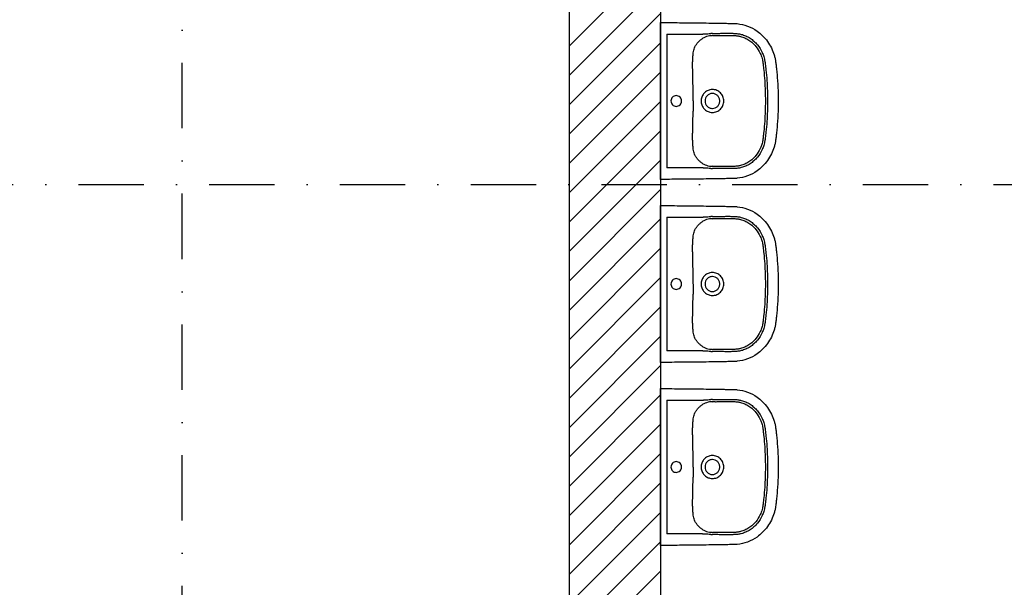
# Model space of a CAD drawing. Header units: millimetres. Extents: x 2886542 to 7567581, y -792623 to 134766.
# Tile 293 of 320: x 4926321 to 4930088, y -354433 to -352262. Entities that reach past the tile are written whole.
import ezdxf

# ---------------------------------------------------------------- set-up
doc = ezdxf.new("R2010")
doc.units = ezdxf.units.MM
doc.linetypes.add('DASHDOT', pattern=[1, 0.5, -0.25, 0, -0.25])
doc.layers.add('CKPROSTUPY_NADROVINOU', color=7, linetype='DASHDOT', lineweight=25)
doc.layers.add('IN_NS_VYPLNE OTVORU', color=16, linetype='Continuous')

msp = doc.modelspace()

# ---------------------------------------------------------------- linework, layer by layer
at = {"color": 0}
for p, q in [((4928773.4, -352860.6), (4928773.4, -352286.2)), ((4928797.2, -352317.4), (4928797.2, -352829.3)), ((4928797.2, -352317.4), (4928928.1, -352317.4)), ((4928928.1, -352328.2), (4928928.1, -352328.2)), ((4928896.6, -352409.6), (4928896.6, -352409.6)), ((4928896.6, -352737.1), (4928896.6, -352737.1)), ((4928928.1, -352829.3), (4928797.2, -352829.3)), ((4928773.4, -353560.6), (4928773.4, -352986.2)), ((4928797.2, -353017.4), (4928797.2, -353529.3)), ((4928797.2, -353017.4), (4928928.1, -353017.4)), ((4928928.1, -353028.2), (4928928.1, -353028.2)), ((4928896.6, -353109.6), (4928896.6, -353109.6)), ((4928896.6, -353437.1), (4928896.6, -353437.1)), ((4928928.1, -353529.3), (4928797.2, -353529.3)), ((4928773.4, -354260.6), (4928773.4, -353686.2)), ((4928797.2, -353717.4), (4928797.2, -354229.3)), ((4928797.2, -353717.4), (4928928.1, -353717.4)), ((4928928.1, -353728.2), (4928928.1, -353728.2)), ((4928896.6, -353809.6), (4928896.6, -353809.6)), ((4928896.6, -354137.1), (4928896.6, -354137.1)), ((4928928.1, -354229.3), (4928797.2, -354229.3))]:
    msp.add_line(p, q, dxfattribs=at)
for centre, radius, start, end in [((4928762, -349401.1), 2921.3, 273.5337, 273.9922), ((4928973.7, -352402.8), 79.3, 95.7787, 111.7851), ((4928980.2, -352528.4), 213.6, 92.2856, 93.9922), ((4928975.8, -352424.1), 100.7, 92.346, 95.7787), ((4928968.8, -352390.6), 66.2, 111.7851, 123.2172), ((4920318.5, -352552.6), 8579.1, 359.8615, 0.12365), ((4928971.7, -352572.7), 43.2, 90.0338, 102.5663), ((4936603.7, -352592), 7706.2, 179.8615, 180.15334), ((4928971.7, -352574.2), 43.2, 257.4217, 269.9782), ((4928971.5, -352750.9), 72, 237.2465, 247.7513), ((4928810.2, -355012.4), 2186.5, 85.9307, 86.5434), ((4928972.6, -352748.1), 75, 247.7513, 264.6849), ((4928979.2, -352636), 195.9, 265.9307, 267.7915), ((4928978.4, -352685.5), 137.9, 264.6849, 267.1904), ((4928968.8, -353090.6), 66.2, 111.7851, 123.2172), ((4928762, -350101.1), 2921.3, 273.5337, 273.9922), ((4928973.7, -353102.8), 79.3, 95.7787, 111.7851), ((4928980.2, -353228.4), 213.6, 92.2856, 93.9922), ((4928975.8, -353124.1), 100.7, 92.346, 95.7787), ((4920318.5, -353252.6), 8579.1, 359.8615, 0.12365), ((4928971.7, -353272.7), 43.2, 90.0338, 102.5663), ((4936603.7, -353292), 7706.2, 179.8615, 180.15334), ((4928971.7, -353274.2), 43.2, 257.4217, 269.9782), ((4928971.5, -353450.9), 72, 237.2465, 247.7513), ((4928972.6, -353448.1), 75, 247.7513, 264.6849), ((4928978.4, -353385.5), 137.9, 264.6849, 267.1904), ((4928810.2, -355712.4), 2186.5, 85.9307, 86.5434), ((4928979.2, -353336), 195.9, 265.9307, 267.7915), ((4928762, -350801.1), 2921.3, 273.5337, 273.9922), ((4928980.2, -353928.4), 213.6, 92.2856, 93.9922), ((4928968.8, -353790.6), 66.2, 111.7851, 123.2172), ((4928973.7, -353802.8), 79.3, 95.7787, 111.7851), ((4928975.8, -353824.1), 100.7, 92.346, 95.7787), ((4920318.5, -353952.6), 8579.1, 359.8615, 0.12365), ((4928971.7, -353972.7), 43.2, 90.0338, 102.5663), ((4936603.7, -353992), 7706.2, 179.8615, 180.15334), ((4928971.7, -353974.2), 43.2, 257.4217, 269.9782), ((4928971.5, -354150.9), 72, 237.2465, 247.7513), ((4928810.2, -356412.4), 2186.5, 85.9307, 86.5434), ((4928972.6, -354148.1), 75, 247.7513, 264.6849), ((4928979.2, -354036), 195.9, 265.9307, 267.7915), ((4928978.4, -354085.5), 137.9, 264.6849, 267.1904)]:
    msp.add_arc(centre, radius, start, end, dxfattribs=at)
for points, degree, knots in [([(4928773.4, -352273.5), (4928773.4, -352273.4), (4928788.8, -352273.4), (4928797.2, -352273.5)], 1, [600.373143, 600.373143, 600.51024, 615.933195, 624.329372, 624.329372]), ([(4928797.2, -352273.5), (4928823.4, -352273.7), (4928876.9, -352274.1), (4928945.8, -352275), (4928993.9, -352275.8), (4929022, -352276.3), (4929037.1, -352276.6), (4929049.8, -352276.8), (4929056.5, -352277), (4929062.1, -352277.3), (4929078.3, -352278.7), (4929106.6, -352284.9), (4929139.5, -352302.3), (4929164.6, -352323.5), (4929183.3, -352345.4), (4929198.1, -352370.3), (4929206.8, -352392.2), (4929211.4, -352409.9), (4929213.5, -352421.3), (4929214.8, -352431.3), (4929215.7, -352439.6), (4929217.2, -352452.9), (4929221.6, -352497.4), (4929223.4, -352539.2), (4929223.4, -352573.4)], 3, [624.329372, 624.329372, 624.329372, 624.329372, 702.954481, 784.872453, 830.951627, 847.339519, 869.099473, 876.286618, 885.594721, 889.203185, 893.06913, 934.29152, 975.506743, 1003.663293, 1032.591568, 1061.523462, 1090.200355, 1103.007356, 1116.545068, 1124.93032, 1133.080278, 1141.824147, 1164.862029, 1267.315864, 1267.315864, 1267.315864, 1267.315864]), ([(4928971.7, -352314.9), (4928973.6, -352314.9), (4928977.8, -352314.8), (4928982.9, -352314.8), (4928989.5, -352314.8), (4928996, -352314.7), (4929008.3, -352314.6), (4929018.9, -352314.6), (4929029.1, -352314.5), (4929035.4, -352314.5), (4929042.2, -352314.6), (4929048.9, -352314.6), (4929055.3, -352314.7), (4929061.6, -352315.1), (4929070.9, -352316.1), (4929083.7, -352318.5), (4929099.6, -352323.9), (4929115.9, -352332.8), (4929130.9, -352344.4), (4929147.6, -352361.9), (4929160.2, -352382.1), (4929167.6, -352401.3), (4929170.7, -352412.2), (4929172.2, -352419.7), (4929173.2, -352426.1), (4929174.7, -352437.5), (4929177.3, -352460.7), (4929181.3, -352507.6), (4929182.7, -352547.4), (4929182.7, -352573.4)], 3, [175.048841, 175.048841, 175.048841, 175.048841, 180.891155, 187.66553, 190.097243, 200.971297, 207.107662, 226.924402, 232.691241, 237.690518, 245.872119, 253.117634, 257.691167, 265.085682, 272.24233, 285.758915, 303.884333, 322.571574, 341.132044, 360.794246, 394.866598, 411.87741, 422.527365, 428.832371, 434.893076, 441.844009, 463.483086, 504.881463, 582.882709, 582.882709, 582.882709, 582.882709]), ([(4928971.7, -352323.5), (4928973.5, -352323.4), (4928976.7, -352323.3), (4928981.7, -352323.4), (4928989.7, -352323.4), (4928998.1, -352323.2), (4929008.5, -352323.2), (4929017.5, -352323.2), (4929030.3, -352323.1), (4929042.6, -352323.1), (4929053.6, -352323.2), (4929061, -352323.5), (4929069.3, -352324.3), (4929081.1, -352326.5), (4929096, -352331.5), (4929111.6, -352340), (4929125.8, -352351), (4929141.4, -352367.5), (4929152, -352384.7), (4929158, -352399.5), (4929160.8, -352407.8), (4929162.7, -352414.8), (4929164.2, -352421.9), (4929165.1, -352427.9), (4929166, -352435.5), (4929167.1, -352445), (4929169.3, -352465.5), (4929172.9, -352508.4), (4929174.2, -352547.6), (4929174.2, -352573.4)], 3, [979.515725, 979.515725, 979.515725, 979.515725, 984.998793, 989.193783, 994.506217, 1008.836262, 1014.564091, 1025.67181, 1035.775102, 1052.873813, 1062.576161, 1068.957794, 1075.078432, 1087.407323, 1104.896786, 1122.232394, 1140.496235, 1158.413781, 1190.38659, 1200.50569, 1206.374096, 1216.605643, 1222.213255, 1228.037047, 1234.961214, 1245.092548, 1256.793198, 1296.845648, 1374.248337, 1374.248337, 1374.248337, 1374.248337]), ([(4928896.6, -352409.6), (4928896.8, -352406.9), (4928897.1, -352401.8), (4928897.8, -352393.1), (4928899, -352384.1), (4928901.4, -352374.7), (4928905.1, -352365.8), (4928910.1, -352357), (4928916.6, -352348.6), (4928924.1, -352341.2), (4928929.7, -352337.1), (4928932.5, -352335.3)], 3, [850.913163, 850.913163, 850.913163, 850.913163, 858.963388, 866.231581, 877.085686, 886.260054, 895.260314, 905.875022, 916.564351, 927.072225, 937.310546, 937.310546, 937.310546, 937.310546]), ([(4928897.5, -352534.1), (4928897.5, -352521.7), (4928897.4, -352505), (4928896.9, -352478.9), (4928896.3, -352460.5), (4928896, -352440.8), (4928896, -352427.8), (4928896.3, -352417.1), (4928896.5, -352412), (4928896.6, -352409.6)], 3, [726.376125, 726.376125, 726.376125, 726.376125, 763.622224, 776.430836, 804.676477, 819.055623, 835.490807, 843.719456, 850.904433, 850.904433, 850.904433, 850.904433]), ([(4928962.3, -352530.5), (4928957.5, -352531.5), (4928948.3, -352535.3), (4928937.2, -352545.3), (4928931.1, -352556.3), (4928928.6, -352565.9), (4928928.2, -352570.9), (4928928.2, -352573.4)], 3, [9.459226, 9.459226, 9.459226, 9.459226, 24.117237, 38.862114, 53.669389, 61.303478, 68.668558, 68.668558, 68.668558, 68.668558]), ([(4928971.7, -352544.8), (4928969.8, -352544.8), (4928966, -352545.1), (4928960.7, -352546.8), (4928955.8, -352549.5), (4928951.5, -352553), (4928948, -352557.3), (4928944.5, -352563.9), (4928943.4, -352569.6), (4928943.4, -352573.4)], 3, [44.736035, 44.736035, 44.736035, 44.736035, 50.403646, 55.91951, 61.571197, 67.020032, 72.442686, 78.078755, 89.405769, 89.405769, 89.405769, 89.405769]), ([(4929015.2, -352573.4), (4929015.2, -352567.6), (4929013.4, -352558.9), (4929008, -352548.7), (4929000.7, -352539.8), (4928991.1, -352533.3), (4928980.1, -352530), (4928974.5, -352529.4), (4928971.7, -352529.4)], 3, [-68.665418, -68.665418, -68.665418, -68.665418, -51.296816, -42.590342, -34.181869, -16.861064, -8.510528, 0, 0, 0, 0]), ([(4929000, -352573.4), (4929000, -352571.5), (4928999.6, -352567.7), (4928998, -352562.3), (4928995.4, -352557.4), (4928991.9, -352553.1), (4928987.6, -352549.5), (4928981, -352545.9), (4928975.4, -352544.8), (4928971.7, -352544.8)], 3, [0, 0, 0, 0, 5.771404, 11.358994, 16.760694, 22.424371, 27.849839, 33.48032, 44.736035, 44.736035, 44.736035, 44.736035]), ([(4929223.4, -352573.4), (4929223.4, -352607.5), (4929221.6, -352649.4), (4929217.2, -352693.9), (4929215.7, -352707.1), (4929214.8, -352715.5), (4929213.5, -352725.4), (4929211.4, -352736.8), (4929206.8, -352754.6), (4929198.1, -352776.5), (4929183.3, -352801.3), (4929164.6, -352823.3), (4929139.5, -352844.5), (4929106.6, -352861.9), (4929078.3, -352868.1), (4929062.1, -352869.4), (4929056.5, -352869.7), (4929049.8, -352869.9), (4929037.1, -352870.2), (4929022, -352870.5), (4928993.9, -352871), (4928945.8, -352871.8), (4928876.9, -352872.7), (4928823.4, -352872.9), (4928797.2, -352873.2)], 3, [-642.986491, -642.986491, -642.986491, -642.986491, -540.532657, -517.494775, -508.750906, -500.600948, -492.215696, -478.677984, -465.870983, -437.194089, -408.262196, -379.333921, -351.177371, -309.962147, -268.739757, -264.873812, -261.265349, -251.957246, -244.770101, -223.010147, -206.622255, -160.54308, -78.625109, 0, 0, 0, 0]), ([(4928853.6, -352573.4), (4928853.6, -352570.7), (4928852.6, -352565.4), (4928848.1, -352558.5), (4928841.3, -352553.9), (4928833.3, -352552.3), (4928825.3, -352553.9), (4928818.5, -352558.5), (4928814, -352565.3), (4928813, -352570.7), (4928813, -352573.4)], 3, [0, 0, 0, 0, 8.041153, 16.003729, 24.145465, 32.059, 40.064065, 48.100306, 56.065262, 64.20975, 64.20975, 64.20975, 64.20975]), ([(4928813, -352573.4), (4928813, -352576.1), (4928814, -352581.5), (4928818.5, -352588.3), (4928825.3, -352592.9), (4928833.3, -352594.5), (4928841.3, -352592.8), (4928848.1, -352588.2), (4928852.6, -352581.4), (4928853.6, -352576.1), (4928853.6, -352573.4)], 3, [64.20975, 64.20975, 64.20975, 64.20975, 72.354238, 80.319194, 88.355435, 96.3605, 104.274035, 112.415771, 120.378347, 128.4195, 128.4195, 128.4195, 128.4195]), ([(4928928.2, -352573.4), (4928928.2, -352575.8), (4928928.6, -352580.8), (4928931.1, -352590.5), (4928937.2, -352601.5), (4928948.3, -352611.4), (4928957.5, -352615.2), (4928962.3, -352616.3)], 3, [68.668558, 68.668558, 68.668558, 68.668558, 76.033638, 83.667727, 98.475003, 113.219879, 127.877891, 127.877891, 127.877891, 127.877891]), ([(4928943.4, -352573.4), (4928943.4, -352577.2), (4928944.5, -352582.8), (4928948, -352589.4), (4928951.5, -352593.7), (4928955.8, -352597.3), (4928960.7, -352599.9), (4928966, -352601.6), (4928969.8, -352602), (4928971.7, -352602)], 3, [89.405769, 89.405769, 89.405769, 89.405769, 100.732783, 106.368852, 111.791506, 117.240341, 122.892028, 128.407892, 134.075503, 134.075503, 134.075503, 134.075503]), ([(4928971.7, -352602), (4928975.4, -352602), (4928981, -352600.9), (4928987.6, -352597.3), (4928991.9, -352593.7), (4928995.4, -352589.4), (4928998, -352584.5), (4928999.6, -352579.1), (4929000, -352575.3), (4929000, -352573.4)], 3, [134.075503, 134.075503, 134.075503, 134.075503, 145.331218, 150.961699, 156.387167, 162.050844, 167.452544, 173.040134, 178.811538, 178.811538, 178.811538, 178.811538]), ([(4928971.7, -352617.3), (4928974.5, -352617.3), (4928980.1, -352616.8), (4928991.1, -352613.5), (4929000.7, -352607), (4929008, -352598), (4929013.4, -352587.9), (4929015.2, -352579.2), (4929015.2, -352573.4)], 3, [137.337116, 137.337116, 137.337116, 137.337116, 145.847644, 154.19818, 171.518985, 179.927458, 188.633932, 206.002534, 206.002534, 206.002534, 206.002534]), ([(4929174.2, -352573.4), (4929174.2, -352599.2), (4929172.9, -352638.3), (4929169.3, -352681.2), (4929167.1, -352701.7), (4929166, -352711.3), (4929165.1, -352718.8), (4929164.2, -352724.9), (4929162.7, -352732), (4929160.8, -352739), (4929158, -352747.2), (4929152, -352762), (4929141.4, -352779.2), (4929125.8, -352795.8), (4929111.6, -352806.8), (4929096, -352815.2), (4929081.1, -352820.3), (4929069.3, -352822.4), (4929061, -352823.3), (4929053.6, -352823.6), (4929042.6, -352823.6), (4929030.3, -352823.6), (4929017.5, -352823.6), (4929008.5, -352823.5), (4928998.1, -352823.5), (4928989.7, -352823.4), (4928981.7, -352823.4), (4928976.7, -352823.4), (4928973.5, -352823.4), (4928971.7, -352823.3)], 3, [0, 0, 0, 0, 77.402688, 117.455139, 129.155789, 139.287123, 146.21129, 152.035082, 157.642694, 167.874241, 173.742647, 183.861746, 215.834556, 233.752102, 252.015943, 269.351551, 286.841014, 299.169905, 305.290543, 311.672176, 321.374524, 338.473235, 348.576526, 359.684246, 365.412075, 379.74212, 385.054554, 389.249544, 394.732611, 394.732611, 394.732611, 394.732611]), ([(4929182.7, -352573.4), (4929182.7, -352599.4), (4929181.3, -352639.2), (4929177.3, -352686), (4929174.7, -352709.2), (4929173.2, -352720.7), (4929172.2, -352727), (4929170.7, -352734.5), (4929167.6, -352745.5), (4929160.2, -352764.7), (4929147.6, -352784.9), (4929130.9, -352802.4), (4929115.9, -352814), (4929099.6, -352822.8), (4929083.7, -352828.3), (4929070.9, -352830.7), (4929061.6, -352831.7), (4929055.3, -352832), (4929048.9, -352832.1), (4929042.2, -352832.2), (4929035.4, -352832.2), (4929029.1, -352832.2), (4929018.9, -352832.2), (4929008.3, -352832.1), (4928996, -352832.1), (4928989.5, -352832), (4928982.9, -352831.9), (4928977.8, -352832), (4928973.6, -352831.9), (4928971.7, -352831.8)], 3, [582.882709, 582.882709, 582.882709, 582.882709, 660.883955, 702.282331, 723.921408, 730.872341, 736.933047, 743.238052, 753.888008, 770.898819, 804.971172, 824.633373, 843.193843, 861.881084, 880.006503, 893.523087, 900.679736, 908.07425, 912.647783, 919.893298, 928.074899, 933.074176, 938.841015, 958.657755, 964.79412, 975.668174, 978.099887, 984.874262, 990.716576, 990.716576, 990.716576, 990.716576]), ([(4928896.6, -352737.1), (4928896.5, -352734.7), (4928896.3, -352729.6), (4928896, -352719), (4928896, -352706), (4928896.3, -352686.3), (4928896.9, -352667.8), (4928897.4, -352641.7), (4928897.5, -352625), (4928897.5, -352612.6)], 3, [523.343903, 523.343903, 523.343903, 523.343903, 530.528881, 538.757529, 555.192714, 569.57186, 597.8175, 610.626113, 647.872212, 647.872212, 647.872212, 647.872212]), ([(4928932.5, -352811.5), (4928929.6, -352809.6), (4928924.1, -352805.5), (4928916.6, -352798.1), (4928910.1, -352789.7), (4928905.1, -352780.9), (4928901.4, -352772), (4928899, -352762.6), (4928897.8, -352753.6), (4928897.1, -352744.9), (4928896.8, -352739.8), (4928896.6, -352737.1)], 3, [436.937791, 436.937791, 436.937791, 436.937791, 447.176112, 457.683986, 468.373315, 478.988023, 487.988283, 497.162651, 508.016755, 515.284948, 523.335174, 523.335174, 523.335174, 523.335174]), ([(4928797.2, -352873.2), (4928788.8, -352873.3), (4928773.4, -352873.4), (4928773.4, -352873.2)], 1, [0, 0, 8.396177, 23.819133, 23.95623, 23.95623]), ([(4928773.4, -352973.5), (4928773.4, -352973.4), (4928788.8, -352973.4), (4928797.2, -352973.5)], 1, [600.373143, 600.373143, 600.51024, 615.933195, 624.329372, 624.329372]), ([(4928797.2, -352973.5), (4928823.4, -352973.7), (4928876.9, -352974.1), (4928945.8, -352975), (4928993.9, -352975.8), (4929022, -352976.3), (4929037.1, -352976.6), (4929049.8, -352976.8), (4929056.5, -352977), (4929062.1, -352977.3), (4929078.3, -352978.7), (4929106.6, -352984.9), (4929139.5, -353002.3), (4929164.6, -353023.5), (4929183.3, -353045.4), (4929198.1, -353070.3), (4929206.8, -353092.2), (4929211.4, -353109.9), (4929213.5, -353121.3), (4929214.8, -353131.3), (4929215.7, -353139.6), (4929217.2, -353152.9), (4929221.6, -353197.4), (4929223.4, -353239.2), (4929223.4, -353273.4)], 3, [624.329372, 624.329372, 624.329372, 624.329372, 702.954481, 784.872453, 830.951627, 847.339519, 869.099473, 876.286618, 885.594721, 889.203185, 893.06913, 934.29152, 975.506743, 1003.663293, 1032.591568, 1061.523462, 1090.200355, 1103.007356, 1116.545068, 1124.93032, 1133.080278, 1141.824147, 1164.862029, 1267.315864, 1267.315864, 1267.315864, 1267.315864]), ([(4928896.6, -353109.6), (4928896.8, -353106.9), (4928897.1, -353101.8), (4928897.8, -353093.1), (4928899, -353084.1), (4928901.4, -353074.7), (4928905.1, -353065.8), (4928910.1, -353057), (4928916.6, -353048.6), (4928924.1, -353041.2), (4928929.7, -353037.1), (4928932.5, -353035.3)], 3, [850.913163, 850.913163, 850.913163, 850.913163, 858.963388, 866.231581, 877.085686, 886.260054, 895.260314, 905.875022, 916.564351, 927.072225, 937.310546, 937.310546, 937.310546, 937.310546]), ([(4928971.7, -353014.9), (4928973.6, -353014.9), (4928977.8, -353014.8), (4928982.9, -353014.8), (4928989.5, -353014.8), (4928996, -353014.7), (4929008.3, -353014.6), (4929018.9, -353014.6), (4929029.1, -353014.5), (4929035.4, -353014.5), (4929042.2, -353014.6), (4929048.9, -353014.6), (4929055.3, -353014.7), (4929061.6, -353015.1), (4929070.9, -353016.1), (4929083.7, -353018.5), (4929099.6, -353023.9), (4929115.9, -353032.8), (4929130.9, -353044.4), (4929147.6, -353061.9), (4929160.2, -353082.1), (4929167.6, -353101.3), (4929170.7, -353112.2), (4929172.2, -353119.7), (4929173.2, -353126.1), (4929174.7, -353137.5), (4929177.3, -353160.7), (4929181.3, -353207.6), (4929182.7, -353247.4), (4929182.7, -353273.4)], 3, [175.048841, 175.048841, 175.048841, 175.048841, 180.891155, 187.66553, 190.097243, 200.971297, 207.107662, 226.924402, 232.691241, 237.690518, 245.872119, 253.117634, 257.691167, 265.085682, 272.24233, 285.758915, 303.884333, 322.571574, 341.132044, 360.794246, 394.866598, 411.87741, 422.527365, 428.832371, 434.893076, 441.844009, 463.483086, 504.881463, 582.882709, 582.882709, 582.882709, 582.882709]), ([(4928971.7, -353023.5), (4928973.5, -353023.4), (4928976.7, -353023.3), (4928981.7, -353023.4), (4928989.7, -353023.4), (4928998.1, -353023.2), (4929008.5, -353023.2), (4929017.5, -353023.2), (4929030.3, -353023.1), (4929042.6, -353023.1), (4929053.6, -353023.2), (4929061, -353023.5), (4929069.3, -353024.3), (4929081.1, -353026.5), (4929096, -353031.5), (4929111.6, -353040), (4929125.8, -353051), (4929141.4, -353067.5), (4929152, -353084.7), (4929158, -353099.5), (4929160.8, -353107.8), (4929162.7, -353114.8), (4929164.2, -353121.9), (4929165.1, -353127.9), (4929166, -353135.5), (4929167.1, -353145), (4929169.3, -353165.5), (4929172.9, -353208.4), (4929174.2, -353247.6), (4929174.2, -353273.4)], 3, [979.515725, 979.515725, 979.515725, 979.515725, 984.998793, 989.193783, 994.506217, 1008.836262, 1014.564091, 1025.67181, 1035.775102, 1052.873813, 1062.576161, 1068.957794, 1075.078432, 1087.407323, 1104.896786, 1122.232394, 1140.496235, 1158.413781, 1190.38659, 1200.50569, 1206.374096, 1216.605643, 1222.213255, 1228.037047, 1234.961214, 1245.092548, 1256.793198, 1296.845648, 1374.248337, 1374.248337, 1374.248337, 1374.248337]), ([(4928897.5, -353234.1), (4928897.5, -353221.7), (4928897.4, -353205), (4928896.9, -353178.9), (4928896.3, -353160.5), (4928896, -353140.8), (4928896, -353127.8), (4928896.3, -353117.1), (4928896.5, -353112), (4928896.6, -353109.6)], 3, [726.376125, 726.376125, 726.376125, 726.376125, 763.622224, 776.430836, 804.676477, 819.055623, 835.490807, 843.719456, 850.904433, 850.904433, 850.904433, 850.904433]), ([(4928853.6, -353273.4), (4928853.6, -353270.7), (4928852.6, -353265.4), (4928848.1, -353258.5), (4928841.3, -353253.9), (4928833.3, -353252.3), (4928825.3, -353253.9), (4928818.5, -353258.5), (4928814, -353265.3), (4928813, -353270.7), (4928813, -353273.4)], 3, [0, 0, 0, 0, 8.041153, 16.003729, 24.145465, 32.059, 40.064065, 48.100306, 56.065262, 64.20975, 64.20975, 64.20975, 64.20975]), ([(4928962.3, -353230.5), (4928957.5, -353231.5), (4928948.3, -353235.3), (4928937.2, -353245.3), (4928931.1, -353256.3), (4928928.6, -353265.9), (4928928.2, -353270.9), (4928928.2, -353273.4)], 3, [9.459226, 9.459226, 9.459226, 9.459226, 24.117237, 38.862114, 53.669389, 61.303478, 68.668558, 68.668558, 68.668558, 68.668558]), ([(4928971.7, -353244.8), (4928969.8, -353244.8), (4928966, -353245.1), (4928960.7, -353246.8), (4928955.8, -353249.5), (4928951.5, -353253), (4928948, -353257.3), (4928944.5, -353263.9), (4928943.4, -353269.6), (4928943.4, -353273.4)], 3, [44.736035, 44.736035, 44.736035, 44.736035, 50.403646, 55.91951, 61.571197, 67.020032, 72.442686, 78.078755, 89.405769, 89.405769, 89.405769, 89.405769]), ([(4929015.2, -353273.4), (4929015.2, -353267.6), (4929013.4, -353258.9), (4929008, -353248.7), (4929000.7, -353239.8), (4928991.1, -353233.3), (4928980.1, -353230), (4928974.5, -353229.4), (4928971.7, -353229.4)], 3, [-68.665418, -68.665418, -68.665418, -68.665418, -51.296816, -42.590342, -34.181869, -16.861064, -8.510528, 0, 0, 0, 0]), ([(4929000, -353273.4), (4929000, -353271.5), (4928999.6, -353267.7), (4928998, -353262.3), (4928995.4, -353257.4), (4928991.9, -353253.1), (4928987.6, -353249.5), (4928981, -353245.9), (4928975.4, -353244.8), (4928971.7, -353244.8)], 3, [0, 0, 0, 0, 5.771404, 11.358994, 16.760694, 22.424371, 27.849839, 33.48032, 44.736035, 44.736035, 44.736035, 44.736035]), ([(4929223.4, -353273.4), (4929223.4, -353307.5), (4929221.6, -353349.4), (4929217.2, -353393.9), (4929215.7, -353407.1), (4929214.8, -353415.5), (4929213.5, -353425.4), (4929211.4, -353436.8), (4929206.8, -353454.6), (4929198.1, -353476.5), (4929183.3, -353501.3), (4929164.6, -353523.3), (4929139.5, -353544.5), (4929106.6, -353561.9), (4929078.3, -353568.1), (4929062.1, -353569.4), (4929056.5, -353569.7), (4929049.8, -353569.9), (4929037.1, -353570.2), (4929022, -353570.5), (4928993.9, -353571), (4928945.8, -353571.8), (4928876.9, -353572.7), (4928823.4, -353572.9), (4928797.2, -353573.2)], 3, [-642.986491, -642.986491, -642.986491, -642.986491, -540.532657, -517.494775, -508.750906, -500.600948, -492.215696, -478.677984, -465.870983, -437.194089, -408.262196, -379.333921, -351.177371, -309.962147, -268.739757, -264.873812, -261.265349, -251.957246, -244.770101, -223.010147, -206.622255, -160.54308, -78.625109, 0, 0, 0, 0]), ([(4928813, -353273.4), (4928813, -353276.1), (4928814, -353281.5), (4928818.5, -353288.3), (4928825.3, -353292.9), (4928833.3, -353294.5), (4928841.3, -353292.8), (4928848.1, -353288.2), (4928852.6, -353281.4), (4928853.6, -353276.1), (4928853.6, -353273.4)], 3, [64.20975, 64.20975, 64.20975, 64.20975, 72.354238, 80.319194, 88.355435, 96.3605, 104.274035, 112.415771, 120.378347, 128.4195, 128.4195, 128.4195, 128.4195]), ([(4928928.2, -353273.4), (4928928.2, -353275.8), (4928928.6, -353280.8), (4928931.1, -353290.5), (4928937.2, -353301.5), (4928948.3, -353311.4), (4928957.5, -353315.2), (4928962.3, -353316.3)], 3, [68.668558, 68.668558, 68.668558, 68.668558, 76.033638, 83.667727, 98.475003, 113.219879, 127.877891, 127.877891, 127.877891, 127.877891]), ([(4928943.4, -353273.4), (4928943.4, -353277.2), (4928944.5, -353282.8), (4928948, -353289.4), (4928951.5, -353293.7), (4928955.8, -353297.3), (4928960.7, -353299.9), (4928966, -353301.6), (4928969.8, -353302), (4928971.7, -353302)], 3, [89.405769, 89.405769, 89.405769, 89.405769, 100.732783, 106.368852, 111.791506, 117.240341, 122.892028, 128.407892, 134.075503, 134.075503, 134.075503, 134.075503]), ([(4928971.7, -353302), (4928975.4, -353302), (4928981, -353300.9), (4928987.6, -353297.3), (4928991.9, -353293.7), (4928995.4, -353289.4), (4928998, -353284.5), (4928999.6, -353279.1), (4929000, -353275.3), (4929000, -353273.4)], 3, [134.075503, 134.075503, 134.075503, 134.075503, 145.331218, 150.961699, 156.387167, 162.050844, 167.452544, 173.040134, 178.811538, 178.811538, 178.811538, 178.811538]), ([(4928971.7, -353317.3), (4928974.5, -353317.3), (4928980.1, -353316.8), (4928991.1, -353313.5), (4929000.7, -353307), (4929008, -353298), (4929013.4, -353287.9), (4929015.2, -353279.2), (4929015.2, -353273.4)], 3, [137.337116, 137.337116, 137.337116, 137.337116, 145.847644, 154.19818, 171.518985, 179.927458, 188.633932, 206.002534, 206.002534, 206.002534, 206.002534]), ([(4929174.2, -353273.4), (4929174.2, -353299.2), (4929172.9, -353338.3), (4929169.3, -353381.2), (4929167.1, -353401.7), (4929166, -353411.3), (4929165.1, -353418.8), (4929164.2, -353424.9), (4929162.7, -353432), (4929160.8, -353439), (4929158, -353447.2), (4929152, -353462), (4929141.4, -353479.2), (4929125.8, -353495.8), (4929111.6, -353506.8), (4929096, -353515.2), (4929081.1, -353520.3), (4929069.3, -353522.4), (4929061, -353523.3), (4929053.6, -353523.6), (4929042.6, -353523.6), (4929030.3, -353523.6), (4929017.5, -353523.6), (4929008.5, -353523.5), (4928998.1, -353523.5), (4928989.7, -353523.4), (4928981.7, -353523.4), (4928976.7, -353523.4), (4928973.5, -353523.4), (4928971.7, -353523.3)], 3, [0, 0, 0, 0, 77.402688, 117.455139, 129.155789, 139.287123, 146.21129, 152.035082, 157.642694, 167.874241, 173.742647, 183.861746, 215.834556, 233.752102, 252.015943, 269.351551, 286.841014, 299.169905, 305.290543, 311.672176, 321.374524, 338.473235, 348.576526, 359.684246, 365.412075, 379.74212, 385.054554, 389.249544, 394.732611, 394.732611, 394.732611, 394.732611]), ([(4929182.7, -353273.4), (4929182.7, -353299.4), (4929181.3, -353339.2), (4929177.3, -353386), (4929174.7, -353409.2), (4929173.2, -353420.7), (4929172.2, -353427), (4929170.7, -353434.5), (4929167.6, -353445.5), (4929160.2, -353464.7), (4929147.6, -353484.9), (4929130.9, -353502.4), (4929115.9, -353514), (4929099.6, -353522.8), (4929083.7, -353528.3), (4929070.9, -353530.7), (4929061.6, -353531.7), (4929055.3, -353532), (4929048.9, -353532.1), (4929042.2, -353532.2), (4929035.4, -353532.2), (4929029.1, -353532.2), (4929018.9, -353532.2), (4929008.3, -353532.1), (4928996, -353532.1), (4928989.5, -353532), (4928982.9, -353531.9), (4928977.8, -353532), (4928973.6, -353531.9), (4928971.7, -353531.8)], 3, [582.882709, 582.882709, 582.882709, 582.882709, 660.883955, 702.282331, 723.921408, 730.872341, 736.933047, 743.238052, 753.888008, 770.898819, 804.971172, 824.633373, 843.193843, 861.881084, 880.006503, 893.523087, 900.679736, 908.07425, 912.647783, 919.893298, 928.074899, 933.074176, 938.841015, 958.657755, 964.79412, 975.668174, 978.099887, 984.874262, 990.716576, 990.716576, 990.716576, 990.716576]), ([(4928896.6, -353437.1), (4928896.5, -353434.7), (4928896.3, -353429.6), (4928896, -353419), (4928896, -353406), (4928896.3, -353386.3), (4928896.9, -353367.8), (4928897.4, -353341.7), (4928897.5, -353325), (4928897.5, -353312.6)], 3, [523.343903, 523.343903, 523.343903, 523.343903, 530.528881, 538.757529, 555.192714, 569.57186, 597.8175, 610.626113, 647.872212, 647.872212, 647.872212, 647.872212]), ([(4928932.5, -353511.5), (4928929.6, -353509.6), (4928924.1, -353505.5), (4928916.6, -353498.1), (4928910.1, -353489.7), (4928905.1, -353480.9), (4928901.4, -353472), (4928899, -353462.6), (4928897.8, -353453.6), (4928897.1, -353444.9), (4928896.8, -353439.8), (4928896.6, -353437.1)], 3, [436.937791, 436.937791, 436.937791, 436.937791, 447.176112, 457.683986, 468.373315, 478.988023, 487.988283, 497.162651, 508.016755, 515.284948, 523.335174, 523.335174, 523.335174, 523.335174]), ([(4928797.2, -353573.2), (4928788.8, -353573.3), (4928773.4, -353573.4), (4928773.4, -353573.2)], 1, [0, 0, 8.396177, 23.819133, 23.95623, 23.95623]), ([(4928773.4, -353673.5), (4928773.4, -353673.4), (4928788.8, -353673.4), (4928797.2, -353673.5)], 1, [600.373143, 600.373143, 600.51024, 615.933195, 624.329372, 624.329372]), ([(4928797.2, -353673.5), (4928823.4, -353673.7), (4928876.9, -353674.1), (4928945.8, -353675), (4928993.9, -353675.8), (4929022, -353676.3), (4929037.1, -353676.6), (4929049.8, -353676.8), (4929056.5, -353677), (4929062.1, -353677.3), (4929078.3, -353678.7), (4929106.6, -353684.9), (4929139.5, -353702.3), (4929164.6, -353723.5), (4929183.3, -353745.4), (4929198.1, -353770.3), (4929206.8, -353792.2), (4929211.4, -353809.9), (4929213.5, -353821.3), (4929214.8, -353831.3), (4929215.7, -353839.6), (4929217.2, -353852.9), (4929221.6, -353897.4), (4929223.4, -353939.2), (4929223.4, -353973.4)], 3, [624.329372, 624.329372, 624.329372, 624.329372, 702.954481, 784.872453, 830.951627, 847.339519, 869.099473, 876.286618, 885.594721, 889.203185, 893.06913, 934.29152, 975.506743, 1003.663293, 1032.591568, 1061.523462, 1090.200355, 1103.007356, 1116.545068, 1124.93032, 1133.080278, 1141.824147, 1164.862029, 1267.315864, 1267.315864, 1267.315864, 1267.315864]), ([(4928971.7, -353714.9), (4928973.6, -353714.9), (4928977.8, -353714.8), (4928982.9, -353714.8), (4928989.5, -353714.8), (4928996, -353714.7), (4929008.3, -353714.6), (4929018.9, -353714.6), (4929029.1, -353714.5), (4929035.4, -353714.5), (4929042.2, -353714.6), (4929048.9, -353714.6), (4929055.3, -353714.7), (4929061.6, -353715.1), (4929070.9, -353716.1), (4929083.7, -353718.5), (4929099.6, -353723.9), (4929115.9, -353732.8), (4929130.9, -353744.4), (4929147.6, -353761.9), (4929160.2, -353782.1), (4929167.6, -353801.3), (4929170.7, -353812.2), (4929172.2, -353819.7), (4929173.2, -353826.1), (4929174.7, -353837.5), (4929177.3, -353860.7), (4929181.3, -353907.6), (4929182.7, -353947.4), (4929182.7, -353973.4)], 3, [175.048841, 175.048841, 175.048841, 175.048841, 180.891155, 187.66553, 190.097243, 200.971297, 207.107662, 226.924402, 232.691241, 237.690518, 245.872119, 253.117634, 257.691167, 265.085682, 272.24233, 285.758915, 303.884333, 322.571574, 341.132044, 360.794246, 394.866598, 411.87741, 422.527365, 428.832371, 434.893076, 441.844009, 463.483086, 504.881463, 582.882709, 582.882709, 582.882709, 582.882709]), ([(4928896.6, -353809.6), (4928896.8, -353806.9), (4928897.1, -353801.8), (4928897.8, -353793.1), (4928899, -353784.1), (4928901.4, -353774.7), (4928905.1, -353765.8), (4928910.1, -353757), (4928916.6, -353748.6), (4928924.1, -353741.2), (4928929.7, -353737.1), (4928932.5, -353735.3)], 3, [850.913163, 850.913163, 850.913163, 850.913163, 858.963388, 866.231581, 877.085686, 886.260054, 895.260314, 905.875022, 916.564351, 927.072225, 937.310546, 937.310546, 937.310546, 937.310546]), ([(4928971.7, -353723.5), (4928973.5, -353723.4), (4928976.7, -353723.3), (4928981.7, -353723.4), (4928989.7, -353723.4), (4928998.1, -353723.2), (4929008.5, -353723.2), (4929017.5, -353723.2), (4929030.3, -353723.1), (4929042.6, -353723.1), (4929053.6, -353723.2), (4929061, -353723.5), (4929069.3, -353724.3), (4929081.1, -353726.5), (4929096, -353731.5), (4929111.6, -353740), (4929125.8, -353751), (4929141.4, -353767.5), (4929152, -353784.7), (4929158, -353799.5), (4929160.8, -353807.8), (4929162.7, -353814.8), (4929164.2, -353821.9), (4929165.1, -353827.9), (4929166, -353835.5), (4929167.1, -353845), (4929169.3, -353865.5), (4929172.9, -353908.4), (4929174.2, -353947.6), (4929174.2, -353973.4)], 3, [979.515725, 979.515725, 979.515725, 979.515725, 984.998793, 989.193783, 994.506217, 1008.836262, 1014.564091, 1025.67181, 1035.775102, 1052.873813, 1062.576161, 1068.957794, 1075.078432, 1087.407323, 1104.896786, 1122.232394, 1140.496235, 1158.413781, 1190.38659, 1200.50569, 1206.374096, 1216.605643, 1222.213255, 1228.037047, 1234.961214, 1245.092548, 1256.793198, 1296.845648, 1374.248337, 1374.248337, 1374.248337, 1374.248337]), ([(4928897.5, -353934.1), (4928897.5, -353921.7), (4928897.4, -353905), (4928896.9, -353878.9), (4928896.3, -353860.5), (4928896, -353840.8), (4928896, -353827.8), (4928896.3, -353817.1), (4928896.5, -353812), (4928896.6, -353809.6)], 3, [726.376125, 726.376125, 726.376125, 726.376125, 763.622224, 776.430836, 804.676477, 819.055623, 835.490807, 843.719456, 850.904433, 850.904433, 850.904433, 850.904433]), ([(4928962.3, -353930.5), (4928957.5, -353931.5), (4928948.3, -353935.3), (4928937.2, -353945.3), (4928931.1, -353956.3), (4928928.6, -353965.9), (4928928.2, -353970.9), (4928928.2, -353973.4)], 3, [9.459226, 9.459226, 9.459226, 9.459226, 24.117237, 38.862114, 53.669389, 61.303478, 68.668558, 68.668558, 68.668558, 68.668558]), ([(4929015.2, -353973.4), (4929015.2, -353967.6), (4929013.4, -353958.9), (4929008, -353948.7), (4929000.7, -353939.8), (4928991.1, -353933.3), (4928980.1, -353930), (4928974.5, -353929.4), (4928971.7, -353929.4)], 3, [-68.665418, -68.665418, -68.665418, -68.665418, -51.296816, -42.590342, -34.181869, -16.861064, -8.510528, 0, 0, 0, 0]), ([(4929223.4, -353973.4), (4929223.4, -354007.5), (4929221.6, -354049.4), (4929217.2, -354093.9), (4929215.7, -354107.1), (4929214.8, -354115.5), (4929213.5, -354125.4), (4929211.4, -354136.8), (4929206.8, -354154.6), (4929198.1, -354176.5), (4929183.3, -354201.3), (4929164.6, -354223.3), (4929139.5, -354244.5), (4929106.6, -354261.9), (4929078.3, -354268.1), (4929062.1, -354269.4), (4929056.5, -354269.7), (4929049.8, -354269.9), (4929037.1, -354270.2), (4929022, -354270.5), (4928993.9, -354271), (4928945.8, -354271.8), (4928876.9, -354272.7), (4928823.4, -354272.9), (4928797.2, -354273.2)], 3, [-642.986491, -642.986491, -642.986491, -642.986491, -540.532657, -517.494775, -508.750906, -500.600948, -492.215696, -478.677984, -465.870983, -437.194089, -408.262196, -379.333921, -351.177371, -309.962147, -268.739757, -264.873812, -261.265349, -251.957246, -244.770101, -223.010147, -206.622255, -160.54308, -78.625109, 0, 0, 0, 0]), ([(4928853.6, -353973.4), (4928853.6, -353970.7), (4928852.6, -353965.4), (4928848.1, -353958.5), (4928841.3, -353953.9), (4928833.3, -353952.3), (4928825.3, -353953.9), (4928818.5, -353958.5), (4928814, -353965.3), (4928813, -353970.7), (4928813, -353973.4)], 3, [0, 0, 0, 0, 8.041153, 16.003729, 24.145465, 32.059, 40.064065, 48.100306, 56.065262, 64.20975, 64.20975, 64.20975, 64.20975]), ([(4928813, -353973.4), (4928813, -353976.1), (4928814, -353981.5), (4928818.5, -353988.3), (4928825.3, -353992.9), (4928833.3, -353994.5), (4928841.3, -353992.8), (4928848.1, -353988.2), (4928852.6, -353981.4), (4928853.6, -353976.1), (4928853.6, -353973.4)], 3, [64.20975, 64.20975, 64.20975, 64.20975, 72.354238, 80.319194, 88.355435, 96.3605, 104.274035, 112.415771, 120.378347, 128.4195, 128.4195, 128.4195, 128.4195]), ([(4928928.2, -353973.4), (4928928.2, -353975.8), (4928928.6, -353980.8), (4928931.1, -353990.5), (4928937.2, -354001.5), (4928948.3, -354011.4), (4928957.5, -354015.2), (4928962.3, -354016.3)], 3, [68.668558, 68.668558, 68.668558, 68.668558, 76.033638, 83.667727, 98.475003, 113.219879, 127.877891, 127.877891, 127.877891, 127.877891]), ([(4928971.7, -353944.8), (4928969.8, -353944.8), (4928966, -353945.1), (4928960.7, -353946.8), (4928955.8, -353949.5), (4928951.5, -353953), (4928948, -353957.3), (4928944.5, -353963.9), (4928943.4, -353969.6), (4928943.4, -353973.4)], 3, [44.736035, 44.736035, 44.736035, 44.736035, 50.403646, 55.91951, 61.571197, 67.020032, 72.442686, 78.078755, 89.405769, 89.405769, 89.405769, 89.405769]), ([(4928943.4, -353973.4), (4928943.4, -353977.2), (4928944.5, -353982.8), (4928948, -353989.4), (4928951.5, -353993.7), (4928955.8, -353997.3), (4928960.7, -353999.9), (4928966, -354001.6), (4928969.8, -354002), (4928971.7, -354002)], 3, [89.405769, 89.405769, 89.405769, 89.405769, 100.732783, 106.368852, 111.791506, 117.240341, 122.892028, 128.407892, 134.075503, 134.075503, 134.075503, 134.075503]), ([(4929000, -353973.4), (4929000, -353971.5), (4928999.6, -353967.7), (4928998, -353962.3), (4928995.4, -353957.4), (4928991.9, -353953.1), (4928987.6, -353949.5), (4928981, -353945.9), (4928975.4, -353944.8), (4928971.7, -353944.8)], 3, [0, 0, 0, 0, 5.771404, 11.358994, 16.760694, 22.424371, 27.849839, 33.48032, 44.736035, 44.736035, 44.736035, 44.736035]), ([(4928971.7, -354002), (4928975.4, -354002), (4928981, -354000.9), (4928987.6, -353997.3), (4928991.9, -353993.7), (4928995.4, -353989.4), (4928998, -353984.5), (4928999.6, -353979.1), (4929000, -353975.3), (4929000, -353973.4)], 3, [134.075503, 134.075503, 134.075503, 134.075503, 145.331218, 150.961699, 156.387167, 162.050844, 167.452544, 173.040134, 178.811538, 178.811538, 178.811538, 178.811538]), ([(4928971.7, -354017.3), (4928974.5, -354017.3), (4928980.1, -354016.8), (4928991.1, -354013.5), (4929000.7, -354007), (4929008, -353998), (4929013.4, -353987.9), (4929015.2, -353979.2), (4929015.2, -353973.4)], 3, [137.337116, 137.337116, 137.337116, 137.337116, 145.847644, 154.19818, 171.518985, 179.927458, 188.633932, 206.002534, 206.002534, 206.002534, 206.002534]), ([(4929174.2, -353973.4), (4929174.2, -353999.2), (4929172.9, -354038.3), (4929169.3, -354081.2), (4929167.1, -354101.7), (4929166, -354111.3), (4929165.1, -354118.8), (4929164.2, -354124.9), (4929162.7, -354132), (4929160.8, -354139), (4929158, -354147.2), (4929152, -354162), (4929141.4, -354179.2), (4929125.8, -354195.8), (4929111.6, -354206.8), (4929096, -354215.2), (4929081.1, -354220.3), (4929069.3, -354222.4), (4929061, -354223.3), (4929053.6, -354223.6), (4929042.6, -354223.6), (4929030.3, -354223.6), (4929017.5, -354223.6), (4929008.5, -354223.5), (4928998.1, -354223.5), (4928989.7, -354223.4), (4928981.7, -354223.4), (4928976.7, -354223.4), (4928973.5, -354223.4), (4928971.7, -354223.3)], 3, [0, 0, 0, 0, 77.402688, 117.455139, 129.155789, 139.287123, 146.21129, 152.035082, 157.642694, 167.874241, 173.742647, 183.861746, 215.834556, 233.752102, 252.015943, 269.351551, 286.841014, 299.169905, 305.290543, 311.672176, 321.374524, 338.473235, 348.576526, 359.684246, 365.412075, 379.74212, 385.054554, 389.249544, 394.732611, 394.732611, 394.732611, 394.732611]), ([(4929182.7, -353973.4), (4929182.7, -353999.4), (4929181.3, -354039.2), (4929177.3, -354086), (4929174.7, -354109.2), (4929173.2, -354120.7), (4929172.2, -354127), (4929170.7, -354134.5), (4929167.6, -354145.5), (4929160.2, -354164.7), (4929147.6, -354184.9), (4929130.9, -354202.4), (4929115.9, -354214), (4929099.6, -354222.8), (4929083.7, -354228.3), (4929070.9, -354230.7), (4929061.6, -354231.7), (4929055.3, -354232), (4929048.9, -354232.1), (4929042.2, -354232.2), (4929035.4, -354232.2), (4929029.1, -354232.2), (4929018.9, -354232.2), (4929008.3, -354232.1), (4928996, -354232.1), (4928989.5, -354232), (4928982.9, -354231.9), (4928977.8, -354232), (4928973.6, -354231.9), (4928971.7, -354231.8)], 3, [582.882709, 582.882709, 582.882709, 582.882709, 660.883955, 702.282331, 723.921408, 730.872341, 736.933047, 743.238052, 753.888008, 770.898819, 804.971172, 824.633373, 843.193843, 861.881084, 880.006503, 893.523087, 900.679736, 908.07425, 912.647783, 919.893298, 928.074899, 933.074176, 938.841015, 958.657755, 964.79412, 975.668174, 978.099887, 984.874262, 990.716576, 990.716576, 990.716576, 990.716576]), ([(4928896.6, -354137.1), (4928896.5, -354134.7), (4928896.3, -354129.6), (4928896, -354119), (4928896, -354106), (4928896.3, -354086.3), (4928896.9, -354067.8), (4928897.4, -354041.7), (4928897.5, -354025), (4928897.5, -354012.6)], 3, [523.343903, 523.343903, 523.343903, 523.343903, 530.528881, 538.757529, 555.192714, 569.57186, 597.8175, 610.626113, 647.872212, 647.872212, 647.872212, 647.872212]), ([(4928932.5, -354211.5), (4928929.6, -354209.6), (4928924.1, -354205.5), (4928916.6, -354198.1), (4928910.1, -354189.7), (4928905.1, -354180.9), (4928901.4, -354172), (4928899, -354162.6), (4928897.8, -354153.6), (4928897.1, -354144.9), (4928896.8, -354139.8), (4928896.6, -354137.1)], 3, [436.937791, 436.937791, 436.937791, 436.937791, 447.176112, 457.683986, 468.373315, 478.988023, 487.988283, 497.162651, 508.016755, 515.284948, 523.335174, 523.335174, 523.335174, 523.335174]), ([(4928797.2, -354273.2), (4928788.8, -354273.3), (4928773.4, -354273.4), (4928773.4, -354273.2)], 1, [0, 0, 8.396177, 23.819133, 23.95623, 23.95623])]:
    msp.add_open_spline(points, degree=degree, knots=knots, dxfattribs=at)
for points, degree in [([(4928773.4, -352286.2), (4928773.4, -352282.8), (4928773.4, -352279.4), (4928773.4, -352272.8), (4928773.4, -352273.1), (4928773.4, -352273.5)], 5), ([(4928928.1, -352317.4), (4928929, -352317.4), (4928930.9, -352317.4), (4928933.7, -352317.3), (4928936.4, -352317.1), (4928939.2, -352317), (4928941.1, -352316.9), (4928942, -352316.8)], 3), ([(4928942, -352829.9), (4928941.1, -352829.9), (4928939.2, -352829.8), (4928936.4, -352829.6), (4928933.7, -352829.5), (4928930.9, -352829.4), (4928929, -352829.3), (4928928.1, -352829.3)], 3), ([(4928773.4, -352873.2), (4928773.4, -352873.7), (4928773.4, -352874), (4928773.4, -352867.4), (4928773.4, -352864), (4928773.4, -352860.6)], 5), ([(4928773.4, -352986.2), (4928773.4, -352982.8), (4928773.4, -352979.4), (4928773.4, -352972.8), (4928773.4, -352973.1), (4928773.4, -352973.5)], 5), ([(4928928.1, -353017.4), (4928929, -353017.4), (4928930.9, -353017.4), (4928933.7, -353017.3), (4928936.4, -353017.1), (4928939.2, -353017), (4928941.1, -353016.9), (4928942, -353016.8)], 3), ([(4928942, -353529.9), (4928941.1, -353529.9), (4928939.2, -353529.8), (4928936.4, -353529.6), (4928933.7, -353529.5), (4928930.9, -353529.4), (4928929, -353529.3), (4928928.1, -353529.3)], 3), ([(4928773.4, -353573.2), (4928773.4, -353573.7), (4928773.4, -353574), (4928773.4, -353567.4), (4928773.4, -353564), (4928773.4, -353560.6)], 5), ([(4928773.4, -353686.2), (4928773.4, -353682.8), (4928773.4, -353679.4), (4928773.4, -353672.8), (4928773.4, -353673.1), (4928773.4, -353673.5)], 5), ([(4928928.1, -353717.4), (4928929, -353717.4), (4928930.9, -353717.4), (4928933.7, -353717.3), (4928936.4, -353717.1), (4928939.2, -353717), (4928941.1, -353716.9), (4928942, -353716.8)], 3), ([(4928942, -354229.9), (4928941.1, -354229.9), (4928939.2, -354229.8), (4928936.4, -354229.6), (4928933.7, -354229.5), (4928930.9, -354229.4), (4928929, -354229.3), (4928928.1, -354229.3)], 3), ([(4928773.4, -354273.2), (4928773.4, -354273.7), (4928773.4, -354274), (4928773.4, -354267.4), (4928773.4, -354264), (4928773.4, -354260.6)], 5)]:
    msp.add_open_spline(points, degree=degree, dxfattribs=at)
at = {"layer": 'CKPROSTUPY_NADROVINOU', "color": 0, "ltscale": 500}
for p, q in [((4926943.4, -361679.5), (4926943.4, -334462.1)), ((4881037.4, -352893.4), (4945510.6, -352893.4))]:
    msp.add_line(p, q, dxfattribs=at)
at = {"layer": 'IN_NS_VYPLNE OTVORU', "color": 0}
for p, q in [((4928423.4, -350723.4), (4928423.4, -354533.4)), ((4928773.4, -350723.4), (4928773.4, -354533.4)), ((4928423.4, -352363.9), (4928773.4, -352013.9)), ((4928423.4, -352476.1), (4928773.4, -352126.1)), ((4928423.4, -352588.4), (4928773.4, -352238.4)), ((4928423.4, -352700.6), (4928773.4, -352350.6)), ((4928423.4, -352812.9), (4928773.4, -352462.9)), ((4928455.2, -352893.4), (4928773.4, -352575.1)), ((4928567.4, -352893.4), (4928773.4, -352687.4)), ((4928679.7, -352893.4), (4928773.4, -352799.6)), ((4928423.4, -352925.1), (4928455.2, -352893.4)), ((4928423.4, -353037.4), (4928567.4, -352893.4)), ((4928423.4, -353149.6), (4928679.7, -352893.4)), ((4928423.4, -353261.9), (4928773.4, -352911.9)), ((4928423.4, -353374.1), (4928773.4, -353024.1)), ((4928423.4, -353486.4), (4928773.4, -353136.4)), ((4928423.4, -353598.7), (4928773.4, -353248.7)), ((4928423.4, -353710.9), (4928773.4, -353360.9)), ((4928423.4, -353823.2), (4928773.4, -353473.2)), ((4928423.4, -353935.4), (4928773.4, -353585.4)), ((4928423.4, -354047.7), (4928773.4, -353697.7)), ((4928423.4, -354159.9), (4928773.4, -353809.9)), ((4928423.4, -354272.2), (4928773.4, -353922.2)), ((4928423.4, -354384.4), (4928773.4, -354034.4)), ((4928423.4, -354496.7), (4928773.4, -354146.7)), ((4928499, -354533.4), (4928773.4, -354258.9)), ((4928611.2, -354533.4), (4928773.4, -354371.2))]:
    msp.add_line(p, q, dxfattribs=at)

doc.saveas('drawing.dxf')
